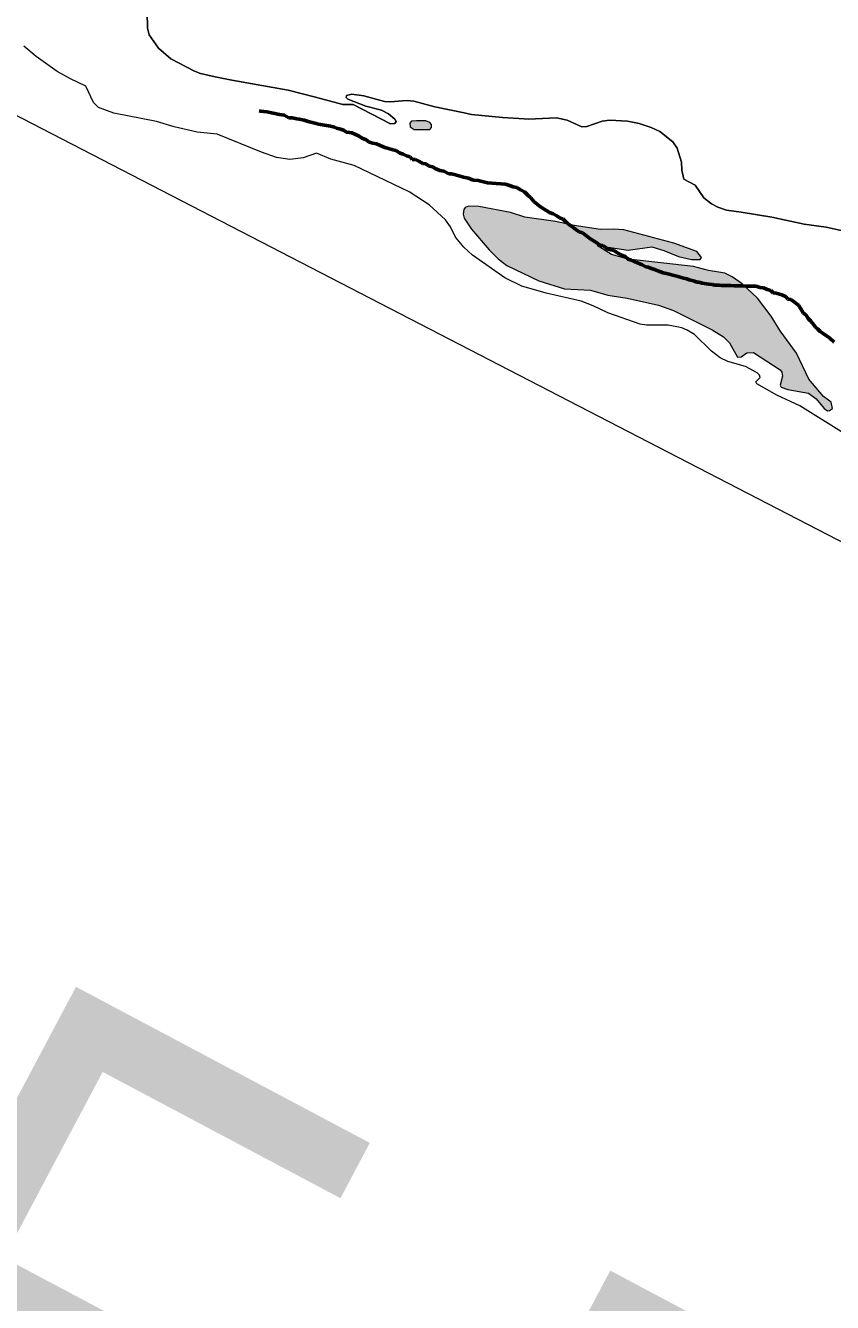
# Model space of a CAD drawing. Extents: x 553962 to 842807, y 8883888 to 9032388.
# Drawn here: x 809447 to 810160, y 9012066 to 9013194 of the extents above; entities that cross this region are included whole.
import ezdxf

# ---------------------------------------------------------------- set-up
doc = ezdxf.new("R2010")
doc.units = 0
doc.header["$LTSCALE"] = 200
doc.linetypes.add('LONG_DASH_SHORT_DASH', pattern=[9.9, 6, -1.2, 1.5, -1.2])
for name, color, linetype, lineweight in [('23', 7, 'Continuous', 13), ('25', 7, 'Continuous', 13), ('57', 7, 'Continuous', 13), ('7', 7, 'Continuous', 90), ('8', 7, 'Continuous', 13)]:
    doc.layers.add(name, color=color, linetype=linetype, lineweight=lineweight)
doc.layers.add('49', color=7, linetype='Continuous')

msp = doc.modelspace()

# ---------------------------------------------------------------- hatches: boundary and pattern name
at = {"layer": '25'}
for points in [[(809800.8, 9013109.7), (809798.6, 9013109.7), (809795.9, 9013109.7), (809792.5, 9013109.7), (809788.1, 9013109.2), (809786.5, 9013107.5), (809787, 9013104.2), (809790.3, 9013102), (809795.3, 9013102), (809800.3, 9013102), (809804.2, 9013102), (809805.8, 9013103.6), (809805.8, 9013106.4), (809804.2, 9013108.1)], [(810093.8, 9012952.9), (810080.4, 9012965.7), (810071.6, 9012971.9), (810065.1, 9012975), (810050.5, 9012977.3), (810037.3, 9012981), (809979.5, 9012987.3), (809964.8, 9012991.4), (809952.2, 9012999.4), (809979.7, 9012995.4), (810000.4, 9012998.2), (810011.1, 9012995.1), (810024.1, 9012989.8), (810035.5, 9012987), (810043.1, 9012987.1), (810044.5, 9012988.9), (810040.2, 9012994.3), (810020.1, 9013001.4), (809975.8, 9013013.4), (809966.3, 9013014), (809955.2, 9013013.7), (809932, 9013017.1), (809915.4, 9013020.6), (809888.3, 9013024.5), (809875.7, 9013028.7), (809847.6, 9013033.8), (809838.5, 9013034.2), (809835.6, 9013033), (809834.2, 9013031.4), (809833.8, 9013027.1), (809834.5, 9013023.7), (809841, 9013014), (809856.6, 9012995.7), (809864.8, 9012987.7), (809872.2, 9012981.9), (809900.5, 9012968.4), (809923.3, 9012961.1), (809946.3, 9012959.9), (809961.7, 9012955.6), (809978.6, 9012952.8), (810006.3, 9012946.8), (810019.8, 9012941.9), (810053.8, 9012925.1), (810063.9, 9012918.7), (810069.2, 9012913.6), (810076.3, 9012900.9), (810079.6, 9012901.1), (810084.4, 9012904.6), (810090.3, 9012904.8), (810113.9, 9012889.7), (810115.4, 9012887.6), (810115.9, 9012884.1), (810114.1, 9012876.2), (810114.9, 9012874.4), (810120.7, 9012872.1), (810139, 9012869.1), (810145.9, 9012864.1), (810153, 9012855.4), (810155.8, 9012853.3), (810157.6, 9012853.6), (810160.1, 9012855.5), (810158.9, 9012861), (810152.4, 9012866.2), (810139.3, 9012881.3), (810128.5, 9012904.4), (810113.9, 9012924), (810105.9, 9012936.9)]]:
    msp.add_hatch(color=256, dxfattribs=at).paths.add_polyline_path(points)

# ---------------------------------------------------------------- linework, layer by layer
at = {"layer": '23'}
for points in [[(809629.3, 9013145.7), (809614.4, 9013148.5), (809601.5, 9013151.6), (809596.3, 9013153.5), (809575.4, 9013164.5), (809564.4, 9013173.7), (809556.2, 9013185.5), (809554.8, 9013191.5), (809554.3, 9013205.6), (809550, 9013215.1), (809547.2, 9013219.2), (809535.8, 9013231.3), (809516.5, 9013248.2), (809504, 9013263.2), (809483.1, 9013285.9), (809475.8, 9013291.5), (809466.6, 9013296.7), (809450.8, 9013301.8), (809421.8, 9013309.5), (809407.2, 9013315)], [(809703.1, 9013130.4), (809678.9, 9013136.7), (809629.3, 9013145.7)], [(809834.5, 9013116.6), (809808.8, 9013122.1), (809790.2, 9013127.1), (809783.7, 9013127.7), (809769.6, 9013126.3), (809764.1, 9013126.6), (809746, 9013131.6), (809735.4, 9013133.2), (809730.6, 9013132.1), (809730.4, 9013130.2), (809731.8, 9013128.8), (809747.8, 9013122.5), (809761.5, 9013119.1), (809767.8, 9013115.8), (809773.4, 9013111), (809774.5, 9013109), (809773.3, 9013107.2), (809769.4, 9013107), (809736.6, 9013124.1), (809727.4, 9013124.1), (809703.1, 9013130.4)], [(809887.6, 9013111.4), (809868.5, 9013112.5), (809841, 9013115.2), (809834.5, 9013116.6)], [(810079.5, 9013028.8), (810066.4, 9013030.8), (810059, 9013033.3), (810053.3, 9013036.3), (810046.6, 9013041.5), (810038.9, 9013052.7), (810028.9, 9013058.1), (810027, 9013066), (810026.6, 9013073), (810023, 9013085.4), (810019.2, 9013091.2), (810007.6, 9013100.3), (810000, 9013103.8), (809989.4, 9013107.2), (809978.9, 9013109.2), (809963.3, 9013110.3), (809956.6, 9013109.3), (809943.2, 9013104.7), (809938.5, 9013104.4), (809925.7, 9013110.2), (809916.1, 9013112.2), (809891.5, 9013111.2), (809887.6, 9013111.4)], [(810170.6, 9013012.1), (810154.7, 9013015.8), (810135.3, 9013018.4), (810106.5, 9013024.6), (810106.5, 9013024.6), (810079.5, 9013028.8)]]:
    msp.add_lwpolyline(points, dxfattribs=at)
at = {"layer": '25'}
for points in [[(809407.2, 9013315), (809421.8, 9013309.5), (809450.8, 9013301.8), (809466.6, 9013296.7), (809475.8, 9013291.5), (809483.1, 9013285.9), (809504, 9013263.2), (809516.5, 9013248.2), (809535.8, 9013231.3), (809547.2, 9013219.2), (809550, 9013215.1), (809554.3, 9013205.6), (809554.8, 9013191.5), (809556.2, 9013185.5), (809564.4, 9013173.7), (809575.4, 9013164.5), (809596.3, 9013153.5), (809601.5, 9013151.6), (809614.4, 9013148.5), (809629.3, 9013145.7)], [(810170.5, 9012833.4), (810131.2, 9012857.7), (810110.9, 9012867.2), (810093.3, 9012877.2), (810092.4, 9012878.9), (810096.4, 9012882.9), (810095.6, 9012884.9), (810093.5, 9012887), (810083.2, 9012892.7), (810067.7, 9012897.1), (810060.8, 9012900.3), (810053.2, 9012906), (810038.1, 9012920.7), (810031.8, 9012924.7), (810027, 9012926.7), (810015, 9012929.2), (809995.7, 9012929.2), (809990.1, 9012929.9), (809961.5, 9012940.1), (809948.6, 9012946.2), (809938.1, 9012950.2), (809907, 9012957.5), (809885.7, 9012963.5), (809870.7, 9012970.9), (809841.9, 9012990.9), (809834.2, 9012998.1), (809827, 9013006.7), (809822.5, 9013015.9), (809818.1, 9013022.1), (809803.7, 9013035.5), (809786, 9013046.9), (809737.4, 9013070.1), (809716.8, 9013075.7), (809704, 9013081.2), (809692.4, 9013076.9), (809680.5, 9013075.4), (809668.8, 9013077.2), (809655.4, 9013081.8), (809616.4, 9013097.9), (809598.6, 9013099.6), (809578.2, 9013104.4), (809562.6, 9013108.9), (809524.9, 9013116.4), (809511.5, 9013121.3), (809507.1, 9013125.9), (809500.2, 9013140.3), (809486.5, 9013146.7), (809474.7, 9013153.2), (809456.4, 9013166.4), (809445.4, 9013175.7)], [(809629.3, 9013145.7), (809678.9, 9013136.7), (809703.1, 9013130.4)], [(809703.1, 9013130.4), (809727.4, 9013124.1), (809736.6, 9013124.1), (809769.4, 9013107), (809773.3, 9013107.2), (809774.5, 9013109), (809773.4, 9013111), (809767.8, 9013115.8), (809761.5, 9013119.1), (809747.8, 9013122.5), (809731.8, 9013128.8), (809730.4, 9013130.2), (809730.6, 9013132.1), (809735.4, 9013133.2), (809746, 9013131.6), (809764.1, 9013126.6), (809769.6, 9013126.3), (809783.7, 9013127.7), (809790.2, 9013127.1), (809808.8, 9013122.1), (809834.5, 9013116.6)], [(809834.5, 9013116.6), (809841, 9013115.2), (809868.5, 9013112.5), (809887.6, 9013111.4)], [(809887.6, 9013111.4), (809891.5, 9013111.2), (809916.1, 9013112.2), (809925.7, 9013110.2), (809938.5, 9013104.4), (809943.2, 9013104.7), (809956.6, 9013109.3), (809963.3, 9013110.3), (809978.9, 9013109.2), (809989.4, 9013107.2), (810000, 9013103.8), (810007.6, 9013100.3), (810019.2, 9013091.2), (810023, 9013085.4), (810026.6, 9013073), (810027, 9013066), (810028.9, 9013058.1), (810038.9, 9013052.7), (810046.6, 9013041.5), (810053.3, 9013036.3), (810059, 9013033.3), (810066.4, 9013030.8), (810079.5, 9013028.8)], [(810079.5, 9013028.8), (810106.5, 9013024.6), (810106.5, 9013024.6), (810135.3, 9013018.4), (810154.7, 9013015.8), (810170.6, 9013012.1)]]:
    msp.add_lwpolyline(points, dxfattribs=at)
for points in [[(809800.8, 9013109.7), (809798.6, 9013109.7), (809795.9, 9013109.7), (809792.5, 9013109.7), (809788.1, 9013109.2), (809786.5, 9013107.5), (809787, 9013104.2), (809790.3, 9013102), (809795.3, 9013102), (809800.3, 9013102), (809804.2, 9013102), (809805.8, 9013103.6), (809805.8, 9013106.4), (809804.2, 9013108.1)], [(810093.8, 9012952.9), (810080.4, 9012965.7), (810071.6, 9012971.9), (810065.1, 9012975), (810050.5, 9012977.3), (810037.3, 9012981), (809979.5, 9012987.3), (809964.8, 9012991.4), (809952.2, 9012999.4), (809979.7, 9012995.4), (810000.4, 9012998.2), (810011.1, 9012995.1), (810024.1, 9012989.8), (810035.5, 9012987), (810043.1, 9012987.1), (810044.5, 9012988.9), (810040.2, 9012994.3), (810020.1, 9013001.4), (809975.8, 9013013.4), (809966.3, 9013014), (809955.2, 9013013.7), (809932, 9013017.1), (809915.4, 9013020.6), (809888.3, 9013024.5), (809875.7, 9013028.7), (809847.6, 9013033.8), (809838.5, 9013034.2), (809835.6, 9013033), (809834.2, 9013031.4), (809833.8, 9013027.1), (809834.5, 9013023.7), (809841, 9013014), (809856.6, 9012995.7), (809864.8, 9012987.7), (809872.2, 9012981.9), (809900.5, 9012968.4), (809923.3, 9012961.1), (809946.3, 9012959.9), (809961.7, 9012955.6), (809978.6, 9012952.8), (810006.3, 9012946.8), (810019.8, 9012941.9), (810053.8, 9012925.1), (810063.9, 9012918.7), (810069.2, 9012913.6), (810076.3, 9012900.9), (810079.6, 9012901.1), (810084.4, 9012904.6), (810090.3, 9012904.8), (810113.9, 9012889.7), (810115.4, 9012887.6), (810115.9, 9012884.1), (810114.1, 9012876.2), (810114.9, 9012874.4), (810120.7, 9012872.1), (810139, 9012869.1), (810145.9, 9012864.1), (810153, 9012855.4), (810155.8, 9012853.3), (810157.6, 9012853.6), (810160.1, 9012855.5), (810158.9, 9012861), (810152.4, 9012866.2), (810139.3, 9012881.3), (810128.5, 9012904.4), (810113.9, 9012924), (810105.9, 9012936.9)]]:
    msp.add_lwpolyline(points, close=True, dxfattribs=at)
at = {"layer": '57'}
for points in [[(809407.2, 9013315), (809421.8, 9013309.5), (809450.8, 9013301.8), (809466.6, 9013296.7), (809475.8, 9013291.5), (809483.1, 9013285.9), (809504, 9013263.2), (809516.5, 9013248.2), (809535.8, 9013231.3), (809547.2, 9013219.2), (809550, 9013215.1), (809554.3, 9013205.6), (809554.8, 9013191.5), (809556.2, 9013185.5), (809564.4, 9013173.7), (809575.4, 9013164.5), (809596.3, 9013153.5), (809601.5, 9013151.6), (809614.4, 9013148.5), (809629.3, 9013145.7)], [(809629.3, 9013145.7), (809678.9, 9013136.7), (809703.1, 9013130.4)], [(809703.1, 9013130.4), (809727.4, 9013124.1), (809736.6, 9013124.1), (809769.4, 9013107), (809773.3, 9013107.2), (809774.5, 9013109), (809773.4, 9013111), (809767.8, 9013115.8), (809761.5, 9013119.1), (809747.8, 9013122.5), (809731.8, 9013128.8), (809730.4, 9013130.2), (809730.6, 9013132.1), (809735.4, 9013133.2), (809746, 9013131.6), (809764.1, 9013126.6), (809769.6, 9013126.3), (809783.7, 9013127.7), (809790.2, 9013127.1), (809808.8, 9013122.1), (809834.5, 9013116.6)], [(809834.5, 9013116.6), (809841, 9013115.2), (809868.5, 9013112.5), (809887.6, 9013111.4)], [(809887.6, 9013111.4), (809891.5, 9013111.2), (809916.1, 9013112.2), (809925.7, 9013110.2), (809938.5, 9013104.4), (809943.2, 9013104.7), (809956.6, 9013109.3), (809963.3, 9013110.3), (809978.9, 9013109.2), (809989.4, 9013107.2), (810000, 9013103.8), (810007.6, 9013100.3), (810019.2, 9013091.2), (810023, 9013085.4), (810026.6, 9013073), (810027, 9013066), (810028.9, 9013058.1), (810038.9, 9013052.7), (810046.6, 9013041.5), (810053.3, 9013036.3), (810059, 9013033.3), (810066.4, 9013030.8), (810079.5, 9013028.8)], [(810079.5, 9013028.8), (810106.5, 9013024.6), (810106.5, 9013024.6), (810135.3, 9013018.4), (810154.7, 9013015.8), (810170.6, 9013012.1)]]:
    msp.add_lwpolyline(points, dxfattribs=at)
at = {"layer": '7', "linetype": 'LONG_DASH_SHORT_DASH', "lineweight": 60}
for points in [[(809693.1, 9013110.1), (809688.8, 9013111.2), (809686.8, 9013111.4), (809682.7, 9013112.2), (809679.7, 9013112.2), (809675.6, 9013114.5), (809671.5, 9013115.2), (809660.1, 9013117.5), (809654.7, 9013118.1), (809653.3, 9013118.5)], [(809919.4, 9013023.7), (809916.6, 9013025.8), (809913.3, 9013027.6), (809910, 9013028.6), (809906.9, 9013030.6), (809903.9, 9013032.4), (809900.8, 9013034.5), (809896.2, 9013038.3), (809893.7, 9013041.6), (809891.1, 9013043.7), (809888.1, 9013047), (809884.5, 9013048.8), (809881.2, 9013050.6), (809877.9, 9013051.3), (809875.6, 9013052.1), (809871.3, 9013053.6), (809862.9, 9013054.4), (809855.2, 9013054.9), (809847.1, 9013057), (809842.5, 9013057.2), (809838.5, 9013059), (809833.9, 9013059.8), (809827, 9013061.8), (809823.4, 9013062.8), (809821.2, 9013062.8), (809816.6, 9013065.1), (809813, 9013065.7), (809808.9, 9013067.4), (809806.9, 9013069), (809803.6, 9013069.5), (809800.8, 9013071.5), (809798, 9013072), (809794.4, 9013074.1), (809791.6, 9013075.6), (809788.6, 9013075.6), (809786.8, 9013077.7), (809783.7, 9013078.7), (809780.7, 9013080.2), (809777.9, 9013081), (809774.3, 9013083.3), (809771.5, 9013084.1), (809767.7, 9013085.3), (809764.4, 9013086.1), (809762.4, 9013086.9), (809757, 9013089.2), (809754, 9013089.9), (809750.7, 9013090.7), (809747.9, 9013092.8), (809744.6, 9013094.3), (809741.2, 9013096.3), (809737.9, 9013097.9), (809735.4, 9013098.9), (809733.3, 9013099.4), (809730.6, 9013099.7), (809728, 9013101.4), (809725.2, 9013102.2), (809721.9, 9013103.2), (809719.9, 9013104), (809716.6, 9013104.8), (809711.2, 9013105.8), (809705.9, 9013106.8), (809703.8, 9013107.3), (809700.3, 9013108.3), (809696.7, 9013109.1), (809693.1, 9013110.1)], [(810022.5, 9012972.4), (810019.1, 9012973.4), (810015.8, 9012974.2), (810013.5, 9012974.7), (810010.5, 9012975.4), (810005.9, 9012977.2), (810002.9, 9012978.2), (809999.3, 9012979.5), (809997.3, 9012980.3), (809995.2, 9012980.5), (809991.9, 9012982.3), (809989.9, 9012983.3), (809987.3, 9012984.4), (809985.3, 9012985.1), (809982.2, 9012986.4), (809979.7, 9012987.4), (809976.9, 9012989.7), (809973.8, 9012990.8), (809970.3, 9012993.1), (809967, 9012995.1), (809964.4, 9012995.6), (809961.6, 9012996.1), (809959.1, 9012998.4), (809957.1, 9012999.5), (809955, 9012999.5), (809950.9, 9013002.3), (809948.1, 9013004.1), (809945.6, 9013005.8), (809942.8, 9013007.9), (809939.2, 9013010.7), (809936.2, 9013011.5), (809933.4, 9013013.5), (809930.8, 9013015.6), (809927.8, 9013017.6), (809925, 9013019.7), (809921.9, 9013023), (809919.4, 9013023.7)], [(810161.7, 9012914.1), (810157.6, 9012917.9), (810155, 9012919.7), (810152, 9012921.8), (810149.2, 9012923.5), (810147.4, 9012925.6), (810145.1, 9012927.4), (810143.6, 9012929.4), (810140.8, 9012933), (810138.8, 9012935), (810137, 9012937.8), (810134.2, 9012939.9), (810132.1, 9012943.5), (810130.3, 9012946.8), (810125.5, 9012950.4), (810123.5, 9012951.9), (810120.7, 9012952.2), (810119.2, 9012954.2), (810115.3, 9012956), (810110.5, 9012957.5), (810107.7, 9012957.8), (810105.7, 9012959.8), (810102.6, 9012960.6), (810099.3, 9012962.1), (810096, 9012962.4), (810092.7, 9012963.4), (810090.1, 9012963.4), (810088.1, 9012963.4), (810084.5, 9012963.4), (810080, 9012963.9), (810076.4, 9012963.9), (810073.3, 9012963.9), (810070.3, 9012964.2), (810068.2, 9012964.2), (810065.2, 9012964.2), (810062.2, 9012964.2), (810060.1, 9012964.4), (810058.1, 9012964.4), (810056, 9012964.4), (810054, 9012965), (810051, 9012965.2), (810048.9, 9012965.5), (810045.1, 9012966.2), (810042.3, 9012967), (810040.3, 9012967.2), (810038.2, 9012968), (810036.2, 9012968.5), (810033.4, 9012969), (810031.4, 9012970.1), (810028.6, 9012970.6), (810025.5, 9012971.6), (810022.5, 9012972.4)]]:
    msp.add_lwpolyline(points, dxfattribs=at)
at = {"layer": '8'}
msp.add_lwpolyline([(814928.1, 9008896), (814088.2, 9010664.1), (813209.3, 9010781.5), (812282, 9011648.1), (811188.4, 9011770.6), (810823.9, 9012398.9), (808943, 9013370.5), (807455.7, 9013554.3), (806161, 9014683.5), (805286.1, 9014561)], dxfattribs=at)

# ---------------------------------------------------------------- texts
at = {"layer": '49', "width": 0.9}
msp.add_text('R I O   S Ã O   F R A N C I S C O', height=500, rotation=332.036, dxfattribs=at).set_placement((805669.4, 9013807.5))

doc.saveas('drawing.dxf')
